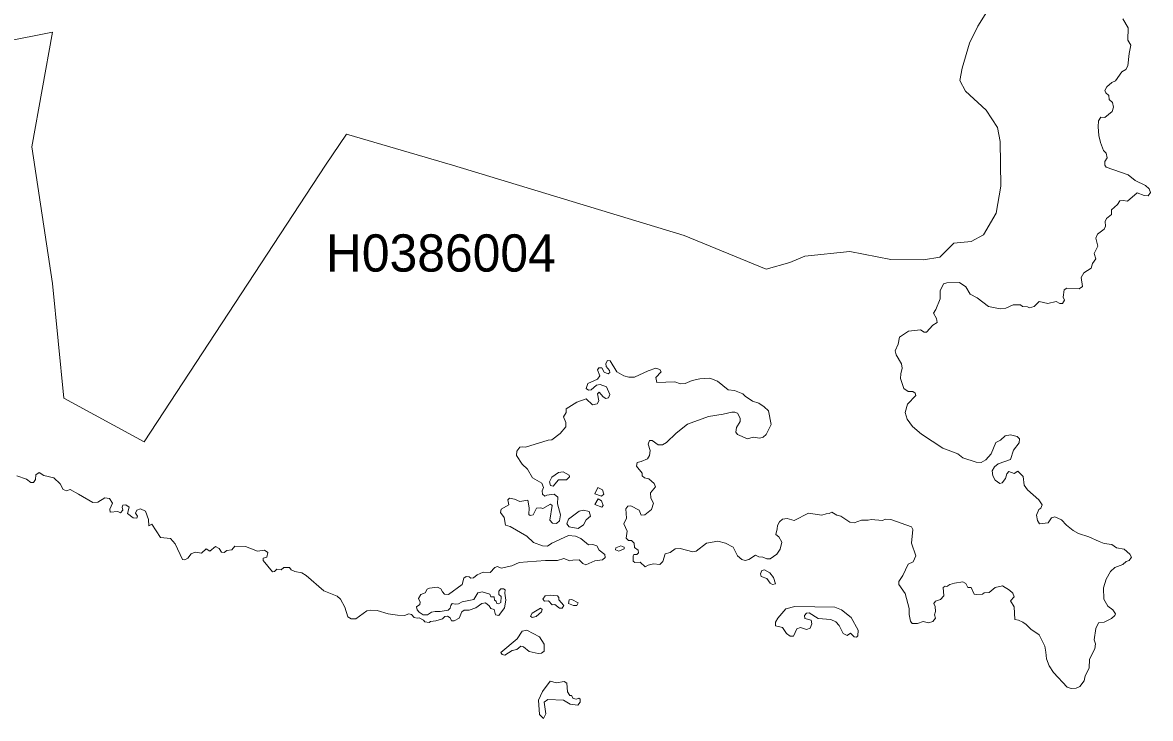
# Model space of a CAD drawing. Extents: x 369010 to 739155, y 6377141 to 6616555.
# Drawn here: x 440963 to 443990, y 6468925 to 6470793 of the extents above; entities that cross this region are included whole.
import ezdxf
from ezdxf.enums import TextEntityAlignment as Align

# ---------------------------------------------------------------- set-up
doc = ezdxf.new("R2010")
doc.units = 0
doc.header["$LTSCALE"] = 40
doc.layers.add('1', color=7, linetype='Continuous', lineweight=13)
doc.layers.add('2', color=7, linetype='Continuous')

msp = doc.modelspace()

# ---------------------------------------------------------------- linework, layer by layer
at = {"layer": '1'}
for points in [[(440912.26, 6470741.44), (441043.17, 6470766.76), (440987.56, 6470458.93), (441043.01, 6470092.5), (441073.79, 6469784.66), (441289.28, 6469667.65), (441775.69, 6470409.77), (441831.63, 6470493.02), (442116.47, 6470409.77), (442738.6, 6470221.76), (442958.72, 6470130.57), (443021.44, 6470148.44), (443061.66, 6470165.99), (443182.48, 6470178.07), (443293.03, 6470156.88), (443380.26, 6470156.06), (443424.61, 6470163.34), (443462.18, 6470201.07), (443508.69, 6470205.38), (443541.95, 6470223.08), (443575.22, 6470280.85), (443588.46, 6470353.83), (443586.31, 6470473.49), (443579.52, 6470511.23), (443548.57, 6470557.73), (443493.13, 6470608.71), (443477.74, 6470637.51), (443484.36, 6470670.77), (443504.22, 6470737.31), (443526.4, 6470782.82), (443590.61, 6470887.09)], [(443590.61, 6470887.09), (443526.4, 6470782.82), (443504.22, 6470737.31), (443484.36, 6470670.77), (443477.74, 6470637.51), (443493.13, 6470608.71), (443548.57, 6470557.73), (443579.52, 6470511.23), (443586.31, 6470473.49), (443588.46, 6470353.83), (443575.22, 6470280.85), (443541.95, 6470223.08), (443508.69, 6470205.38), (443462.18, 6470201.07), (443424.61, 6470163.34), (443380.26, 6470156.06), (443293.03, 6470156.88), (443182.48, 6470178.07), (443061.66, 6470165.99), (443021.44, 6470148.44), (442958.72, 6470130.57), (442738.6, 6470221.76), (442116.47, 6470409.77), (441831.63, 6470493.02), (441775.69, 6470409.77), (441289.28, 6469667.65), (441073.79, 6469784.66), (441043.01, 6470092.5), (440987.56, 6470458.93), (441043.17, 6470766.76), (440912.26, 6470741.44)], [(443755.62, 6470055.59), (443758.1, 6470075.62), (443765.05, 6470080.09), (443798.15, 6470077.77), (443806.92, 6470084.72), (443803.45, 6470108.39), (443811.23, 6470120.97), (443830.59, 6470133.71), (443833.9, 6470146.29), (443843, 6470159.03), (443838.87, 6470172.61), (443848.63, 6470193.13), (443843.17, 6470214.15), (443847.31, 6470224.9), (443865.51, 6470237.98), (443868.99, 6470246.75), (443868.16, 6470258.5), (443871.47, 6470267.11), (443885.21, 6470277.7), (443885.54, 6470290.11), (443901.1, 6470304.51), (443907.55, 6470314.11), (443916.16, 6470315.6), (443928.4, 6470313.28), (443953.73, 6470335.63), (443972.76, 6470328.34), (443983.19, 6470327.68), (443989.64, 6470337.12), (443986.33, 6470346.22), (443976.73, 6470355.49), (443948.93, 6470369.22), (443930.22, 6470383.95), (443870.97, 6470404.81), (443867, 6470409.94), (443867, 6470420.2), (443873.46, 6470429.3), (443870.81, 6470442.05), (443864.02, 6470449.66), (443855.42, 6470470.51), (443850.95, 6470489.71), (443849.79, 6470513.05), (443850.62, 6470528.94), (443856.58, 6470538.53), (443867.5, 6470537.71), (443886.53, 6470554.26), (443890.34, 6470565.68), (443888.02, 6470578.09), (443878.92, 6470586.03), (443878.26, 6470596.96), (443869.49, 6470603.91), (443867.5, 6470610.69), (443872.46, 6470620.13), (443885.7, 6470631.88), (443895.63, 6470636.35), (443913.01, 6470660.51), (443923.6, 6470666.47), (443928.74, 6470676.4), (443932.21, 6470709.33), (443936.85, 6470732.34), (443929.23, 6470745.58), (443929.89, 6470778.52), (443915.66, 6470803.01)], [(443885.7, 6469392.09), (443865.35, 6469394.57), (443851.61, 6469399.87), (443824.14, 6469412.78), (443796.83, 6469421.38), (443782.26, 6469429.82), (443764.22, 6469444.06), (443750.65, 6469458.12), (443732.78, 6469466.73), (443724.5, 6469463.42), (443715.57, 6469450.18), (443691.9, 6469447.2), (443686.11, 6469456.14), (443683.46, 6469470.87), (443689.91, 6469485.76), (443695.54, 6469489.9), (443698.68, 6469499), (443690.24, 6469511.75), (443659.96, 6469539.06), (443650.52, 6469551.8), (443648.21, 6469574.81), (443633.48, 6469588.54), (443623.55, 6469582.91), (443609.81, 6469587.71), (443603.85, 6469581.59), (443600.38, 6469568.85), (443592.1, 6469557.92), (443585.65, 6469555.61), (443573.23, 6469565.04), (443566.28, 6469576.46), (443564.96, 6469589.7), (443571.25, 6469600.29), (443581.01, 6469608.9), (443613.95, 6469620.65), (443621.89, 6469645.64), (443636.95, 6469664.51), (443637.78, 6469675.43), (443631.66, 6469681.89), (443613.62, 6469686.02), (443600.04, 6469683.38), (443587.47, 6469672.29), (443575.05, 6469665.67), (443562.14, 6469635.05), (443547.58, 6469619.16), (443535.66, 6469612.37), (443521.6, 6469613.37), (443486.51, 6469625.12), (443472.94, 6469635.05), (443432.55, 6469650.94), (443375.62, 6469688.34), (443351.13, 6469708.7), (443336.73, 6469728.72), (443331.76, 6469746.76), (443337.22, 6469768.78), (443359.73, 6469792.11), (443358.57, 6469798.57), (443352.12, 6469803.04), (443339.54, 6469802.7), (443327.96, 6469810.65), (443319.18, 6469837.96), (443320.01, 6469850.04), (443323.65, 6469865.76), (443321.5, 6469876.85), (443306.94, 6469901.01), (443304.62, 6469911.61), (443312.23, 6469929.65), (443316.04, 6469948.18), (443340.53, 6469964.57), (443372.97, 6469968.21), (443382.08, 6469961.75), (443388.86, 6469961.92), (443405.74, 6469980.79), (443417, 6469988.23), (443415.18, 6469998.16), (443407.56, 6470012.56), (443414.02, 6470022.99), (443425.11, 6470051.46), (443425.6, 6470072.48), (443434.38, 6470091.51), (443443.31, 6470094.16), (443477.41, 6470094.82), (443494.29, 6470083.9), (443505.54, 6470063.54), (443524.74, 6470053.94), (443555.03, 6470030.93), (443585.98, 6470024.48), (443601.53, 6470026.13), (443620.9, 6470035.57), (443640.76, 6470035.24), (443646.22, 6470030.6), (443659.29, 6470029.94), (443665.09, 6470027.62), (443677.17, 6470031.1), (443691.07, 6470043.84), (443714.08, 6470038.88), (443736.75, 6470044.17), (443746.85, 6470038.55), (443753.63, 6470039.21), (443759.26, 6470047.65), (443755.62, 6470055.59)], [(442318.71, 6469511.09), (442321.86, 6469490.73), (442321.36, 6469473.02), (442325.33, 6469470.21), (442333.28, 6469471.86), (442341.72, 6469489.9), (442353.47, 6469490.23), (442358.76, 6469488.41), (442379.12, 6469500.16), (442384.09, 6469496.85), (442377.3, 6469457.46), (442384.75, 6469449.52), (442395.67, 6469448.36), (442403.78, 6469455.97), (442406.43, 6469471.37), (442398.32, 6469501.65), (442399.48, 6469519.53), (442389.71, 6469527.47), (442369.36, 6469524.82), (442364.39, 6469522.17), (442357.61, 6469527.47), (442356.78, 6469535.75), (442360.92, 6469545.51), (442356.45, 6469556.93), (442331.13, 6469571.16), (442317.89, 6469594.5), (442303.49, 6469607.41), (442288.43, 6469631.24), (442289.58, 6469642.83), (442297.53, 6469653.42), (442304.31, 6469654.58), (442312.09, 6469653.09), (442373, 6469671.96), (442383.26, 6469673.11), (442405.6, 6469690.16), (442420.66, 6469708.2), (442420.66, 6469719.95), (442414.7, 6469735.01), (442421.49, 6469746.43), (442421.33, 6469756.36), (442450.62, 6469773.74), (442475.28, 6469783.01), (442492.66, 6469767.29), (442504.41, 6469769.44), (442509.37, 6469777.38), (442505.73, 6469796.41), (442510.53, 6469800.88), (442520.79, 6469787.97), (442527.58, 6469783.51), (442535.19, 6469785.82), (442538.67, 6469795.09), (442529.9, 6469815.12), (442513.18, 6469821.24), (442502.59, 6469819.42), (442488.35, 6469807.34), (442481.07, 6469806.51), (442475.11, 6469811.14), (442479.58, 6469824.22), (442505.24, 6469835.64), (442512.02, 6469845.07), (442505.73, 6469860.63), (442509.37, 6469866.26), (442516.99, 6469866.59), (442523.11, 6469854.18), (442534.03, 6469850.04), (442538.5, 6469853.84), (442537.84, 6469858.98), (442529.07, 6469870.06), (442528.41, 6469877.51), (442532.54, 6469885.79), (442539.66, 6469884.79), (442557.87, 6469855.67), (442576.4, 6469844.74), (442589.97, 6469840.94), (442605.2, 6469841.6), (442641.45, 6469858.31), (442662.13, 6469865.43), (442673.06, 6469862.12), (442676.2, 6469855.17), (442662.63, 6469840.44), (442665.28, 6469826.87), (442713.27, 6469828.52), (442728.67, 6469823.56), (442740.91, 6469824.39), (442759.45, 6469831.83), (442780.63, 6469836.3), (442807.11, 6469838.62), (442827.97, 6469830.01), (442855.94, 6469806.84), (442873.65, 6469805.02), (442895.99, 6469796.75), (442901.62, 6469789.96), (442921.31, 6469777.05), (442938.53, 6469771.09), (442953.25, 6469761.66), (442964.67, 6469750.9), (442972.12, 6469713.83), (442958.55, 6469687.51), (442950.11, 6469680.23), (442941.17, 6469677.58)], [(442941.17, 6469677.58), (442923.3, 6469679.9), (442908.07, 6469675.76), (442881.59, 6469687.02), (442877.12, 6469693.8), (442878.94, 6469706.05), (442888.71, 6469722.6), (442888.38, 6469731.04), (442881.59, 6469744.61), (442874.31, 6469747.26), (442866.37, 6469747.59), (442842.7, 6469741.47), (442803.8, 6469735.84), (442747.53, 6469715.48), (442717.08, 6469691.32), (442690.77, 6469665.5), (442680.5, 6469659.21), (442668.75, 6469659.54), (442652.2, 6469670.8), (442645.25, 6469671.29), (442641.28, 6469661.36), (442647.24, 6469644.81), (442645.25, 6469630.91), (442639.62, 6469621.64), (442622.91, 6469614.86), (442611.82, 6469612.37), (442610.66, 6469602.11), (442625.89, 6469583.25), (442625.89, 6469576.46), (442631.85, 6469570.67), (442643.6, 6469568.52), (442657.33, 6469556.27), (442661.14, 6469546.83), (442648.23, 6469530.62), (442649.22, 6469516.71), (442656.18, 6469503.14), (442650.55, 6469486.43), (442632.67, 6469471.7), (442623.24, 6469471.03), (442617.12, 6469484.61), (442594.94, 6469495.86), (442587.33, 6469495.2), (442581.37, 6469487.92), (442583.85, 6469462.76), (442576.73, 6469447.2), (442585.51, 6469428.33), (442582.36, 6469409.3), (442588.48, 6469403.01), (442597.26, 6469403.01), (442604.37, 6469395.73), (442605.2, 6469383.65), (442614.47, 6469376.86), (442615.63, 6469369.75), (442611.49, 6469365.61), (442603.21, 6469365.61), (442601.23, 6469361.8), (442601.39, 6469347.73), (442606.19, 6469343.93), (442619.93, 6469345.09), (442633.17, 6469332.34), (442641.78, 6469336.81), (442656.18, 6469340.12), (442672.73, 6469338.3), (442681, 6469346.58), (442687.12, 6469366.77), (442700.7, 6469370.41), (442714.27, 6469380.17), (442727.84, 6469381.5), (442761.27, 6469372.39), (442770.04, 6469373.88), (442798.51, 6469396.06), (442828.96, 6469400.69), (442849.15, 6469395.73), (442869.84, 6469385.14), (442881.59, 6469361.3), (442893.34, 6469351.87), (442902.28, 6469349.39), (442911.38, 6469351.54), (442929.59, 6469363.62), (442939.02, 6469358.66), (442949.12, 6469358.33), (442960.54, 6469353.86), (442969.14, 6469353.86), (442987.35, 6469366.27), (442995.79, 6469379.51), (443000.26, 6469398.38), (442992.31, 6469412.45), (442984.7, 6469418.9), (442988.18, 6469433.96), (442988.51, 6469442.73), (442993.8, 6469452.83), (443002.41, 6469460.44), (443014.66, 6469462.26), (443033.86, 6469456.97), (443071.76, 6469476.66), (443107.67, 6469470.87), (443119.09, 6469474.01), (443127.37, 6469475.17), (443134.65, 6469478.48), (443147.72, 6469470.87)], [(440947.51, 6469576.46), (440973.5, 6469567.19), (440984.92, 6469558.75), (440991.7, 6469558.75), (440997.16, 6469566.86), (440998.32, 6469578.94), (441007.26, 6469584.9), (441020.17, 6469576.96), (441046.81, 6469571), (441063.36, 6469554.61), (441071.31, 6469539.55), (441080.58, 6469536.08), (441090.34, 6469539.55), (441113.02, 6469527.64)], [(441113.02, 6469527.64), (441150.92, 6469504.96), (441164.32, 6469505.79), (441183.85, 6469517.21), (441195.6, 6469515.55), (441203.71, 6469503.31), (441196.93, 6469487.25), (441197.75, 6469478.81), (441218.44, 6469480.96), (441225.56, 6469477.16), (441231.35, 6469483.94), (441229.7, 6469491.89), (441231.85, 6469497.35), (441239.79, 6469499), (441248.73, 6469492.38), (441244.1, 6469475.17), (441259.16, 6469463.75), (441268.92, 6469462.92), (441271.4, 6469467.89), (441265.94, 6469476), (441268.92, 6469483.94), (441279.35, 6469487.75), (441292.42, 6469481.46), (441300.2, 6469459.45), (441301.53, 6469441.91), (441309.97, 6469446.54), (441332.64, 6469410.79), (441359.45, 6469407.98), (441372.53, 6469393.91), (441391.56, 6469352.04), (441398.34, 6469350.88), (441405.96, 6469355.84), (441415.06, 6469367.1), (441425.82, 6469371.24), (441442.87, 6469369.08), (441455.61, 6469380.34), (441465.37, 6469374.21), (441480.1, 6469386.46), (441490.03, 6469381.17), (441496.49, 6469371.24), (441503.27, 6469370.41), (441511.22, 6469376.2), (441524.46, 6469378.02), (441532.4, 6469387.95), (441561.37, 6469387.12), (441592.98, 6469373.88), (441612.01, 6469377.03), (441621.28, 6469370.9), (441618.63, 6469358.49), (441608.7, 6469355.35), (441608.7, 6469349.06), (441633.69, 6469319.1), (441638.99, 6469319.43), (441645.28, 6469325.56), (441656.37, 6469323.74), (441663.81, 6469330.36), (441678.71, 6469330.36), (441683.84, 6469324.07), (441693.77, 6469319.43), (441712.47, 6469316.45), (441724.22, 6469308.84), (441771.39, 6469267.8), (441807.14, 6469253.73), (441815.91, 6469245.12), (441827.66, 6469223.77), (441835.44, 6469198.45), (441844.54, 6469192.49), (441857.12, 6469192.82), (441886.42, 6469214.34), (441896.18, 6469215.66), (441914.72, 6469214.83), (441944.01, 6469206.23), (441969, 6469202.26), (441987.87, 6469201.26), (441999.29, 6469205.73), (442006.74, 6469204.24), (442014.02, 6469196.63), (442021.8, 6469194.48), (442027.09, 6469195.64), (442039.01, 6469188.68), (442042.16, 6469184.22), (442053.74, 6469182.73), (442057.55, 6469185.71), (442071.95, 6469187.19), (442089.32, 6469192.82), (442095.78, 6469198.61), (442103.39, 6469199.61), (442110.18, 6469195.47), (442113.49, 6469187.19), (442120.94, 6469186.86), (442134.84, 6469194.81), (442141.46, 6469211.85), (442148.08, 6469216.32), (442160.99, 6469215.99), (442179.52, 6469222.45), (442195.41, 6469234.2), (442204.68, 6469235.52), (442215.27, 6469227.25), (442219.41, 6469220.46), (442228.02, 6469217.48)], [(442228.02, 6469217.48), (442231.49, 6469203.58), (442240.59, 6469201.26), (442255.66, 6469222.45), (442259.46, 6469243.14), (442257.15, 6469261.34), (442257.64, 6469270.28), (442253.01, 6469273.42), (442245.89, 6469272.93), (442240.93, 6469266.97), (442241.26, 6469258.36), (442247.38, 6469252.24), (442246.22, 6469236.85), (442240.26, 6469232.54), (442234.47, 6469234.53), (442233.48, 6469240.16), (442228.84, 6469243.14), (442228.51, 6469251.91), (442219.08, 6469251.91), (442216.43, 6469259.02), (442195.91, 6469264.98), (442184.16, 6469262), (442174.06, 6469244.62), (442142.29, 6469238.67), (442132.52, 6469232.54), (442123.58, 6469231.88), (442115.97, 6469233.37), (442112.16, 6469228.74), (442110.01, 6469221.29), (442104.72, 6469216.32), (442083.53, 6469212.19), (442069.96, 6469212.52), (442060.53, 6469210.37), (442049.11, 6469203.08), (442038.02, 6469203.08), (442027.09, 6469210.2), (442022.13, 6469217.15), (442020.31, 6469225.1), (442028.58, 6469231.05), (442029.58, 6469237.18), (442025.11, 6469247.44), (442031.56, 6469258.2), (442043.31, 6469262.5), (442048.94, 6469271.93), (442054.57, 6469274.58), (442076.58, 6469277.56), (442084.86, 6469273.42), (442089.49, 6469265.48), (442095.45, 6469259.02), (442105.54, 6469258.36), (442142.78, 6469284.84), (442146.59, 6469301.72), (442153.04, 6469306.69), (442161.48, 6469305.2), (442165.46, 6469302.05), (442173.07, 6469302.88), (442183, 6469311.16), (442199.22, 6469317.61), (442217.59, 6469316.95), (442230, 6469330.85), (442237.62, 6469332.67), (442247.38, 6469329.03), (442275.35, 6469335.32), (442295.87, 6469343.76), (442317.89, 6469345.25), (442365.72, 6469348.89), (442398.65, 6469348.89), (442414.87, 6469354.68), (442431.09, 6469347.9), (442439.7, 6469350.22), (442456.41, 6469351.21), (442466.34, 6469340.95), (442474.78, 6469337.31), (442498.28, 6469347.9), (442518.97, 6469351.21), (442526.25, 6469357.66), (442525.1, 6469365.61), (442509.87, 6469376.86), (442504.24, 6469388.78), (442493.32, 6469392.42), (442481.57, 6469391.59), (442461.05, 6469407.98), (442446.32, 6469414.43), (442427.95, 6469416.25), (442383.42, 6469395.4), (442371.34, 6469387.95), (442357.77, 6469388.28), (442333.61, 6469397.38), (442315.9, 6469414.43), (442271.21, 6469440.08), (442259.13, 6469444.22), (442254.99, 6469464.25), (442245.06, 6469477.82), (442247.38, 6469486.92), (442267.74, 6469498.67), (442264.76, 6469511.91), (442269.72, 6469516.88), (442282.96, 6469513.4), (442297.2, 6469507.78), (442318.71, 6469511.09)], [(443147.72, 6469470.87), (443158.98, 6469468.22), (443182.48, 6469452), (443194.06, 6469450.51), (443214.09, 6469457.3), (443231.8, 6469457.3), (443239.74, 6469459.28), (443270.69, 6469456.97), (443278.64, 6469460.11), (443292.54, 6469458.79), (443348.64, 6469439.92), (443352.12, 6469431.98), (443348.64, 6469395.73), (443359.73, 6469361.3), (443352.95, 6469345.42), (443339.04, 6469339.79), (443325.47, 6469308.51), (443314.38, 6469292.95), (443314.55, 6469284.35), (443331.6, 6469260.51), (443342.19, 6469220.13), (443342.19, 6469203.91), (443345.66, 6469186.53), (443350.3, 6469180.41), (443364.2, 6469179.91), (443380.09, 6469185.21), (443393.99, 6469181.57), (443406.07, 6469185.37), (443412.53, 6469194.81), (443410.21, 6469203.08), (443413.02, 6469212.19), (443412.2, 6469226.09), (443408.72, 6469233.37), (443412.53, 6469240.16), (443426.43, 6469244.62), (443435.04, 6469254.06), (443433.55, 6469276.4), (443438.35, 6469280.04), (443442.98, 6469279.38), (443450.93, 6469285.01), (443463.34, 6469288.48), (443486.51, 6469292.29), (443493.79, 6469287.32), (443499.91, 6469277.06), (443508.19, 6469277.06), (443516.96, 6469259.02), (443522.92, 6469257.53), (443539.14, 6469259.02), (443543.28, 6469262.66), (443557.01, 6469263.16), (443572.74, 6469276.73), (443592.93, 6469281.37), (443611.63, 6469269.95), (443620.4, 6469261.67), (443623.88, 6469251.91), (443614.28, 6469240.82), (443623.71, 6469225.26), (443625.7, 6469191), (443635.46, 6469188.68), (443646.88, 6469183.88), (443656.32, 6469177.1), (443668.73, 6469164.85), (443690.74, 6469150.12), (443706.63, 6469119.17), (443709.28, 6469103.62), (443710.27, 6469085.58), (443718.21, 6469066.21), (443729.63, 6469048.5), (443766.21, 6469009.61), (443777.3, 6469005.47), (443790.04, 6469006.3), (443800.3, 6469010.77), (443812.06, 6469026.49), (443814.7, 6469039.73), (443825.63, 6469060.25), (443826.29, 6469084.42), (443840.36, 6469112.39), (443841.85, 6469125.3), (443838.37, 6469136.55), (443843.34, 6469166.34), (443850.29, 6469181.9), (443865.68, 6469183.88), (443885.37, 6469193.15), (443894.48, 6469201.59), (443895.63, 6469206.39), (443888.85, 6469217.15), (443875.44, 6469226.42), (443864.19, 6469245.29), (443863.36, 6469276.07), (443870.64, 6469299.08), (443882.73, 6469319.76), (443893.98, 6469330.36), (443915.5, 6469338.63), (443924.6, 6469346.24), (443932.21, 6469349.39), (443939, 6469358.33), (443934.53, 6469366.27), (443918.97, 6469379.51), (443898.61, 6469382.99), (443885.7, 6469392.09)]]:
    msp.add_lwpolyline(points, dxfattribs=at)
for points in [[(442413.38, 6469587.05), (442400.97, 6469585.4), (442383.26, 6469572.98), (442376.8, 6469560.57), (442379.78, 6469550.64), (442386.24, 6469548.82), (442400.64, 6469565.54), (442422.15, 6469565.87), (442430.1, 6469573.32), (442429.27, 6469578.61)], [(442516.32, 6469522.17), (442522.45, 6469526.97), (442519.3, 6469538.73), (442506.23, 6469544.85), (442498.62, 6469528.46)], [(442517.48, 6469492.55), (442520.46, 6469496.85), (442516.32, 6469509.6), (442507.72, 6469514.56), (442498.62, 6469499.5)], [(442468.49, 6469484.61), (442456.08, 6469481.96), (442428.11, 6469460.44), (442423.48, 6469448.03), (442429.27, 6469439.26), (442453.43, 6469435.45), (442467.83, 6469445.05), (442474.95, 6469458.12), (442486.7, 6469467.72), (442483.55, 6469480.47)], [(442568.62, 6469388.78), (442555.05, 6469383.32), (442554.39, 6469378.02), (442563, 6469374.38), (442577.4, 6469380.34), (442577.4, 6469384.97)], [(442975.76, 6469284.68), (442983.21, 6469286.5), (442977.91, 6469303.88), (442967.82, 6469316.45), (442954.08, 6469324.07), (442946.47, 6469322.08), (442943.16, 6469313.31), (442945.15, 6469306.52), (442960.21, 6469300.9), (442969.14, 6469287.99)], [(442403.29, 6469221.12), (442410.57, 6469221.29), (442415.37, 6469228.41), (442402.13, 6469243.8), (442402.13, 6469250.25), (442398.49, 6469254.55), (442378.46, 6469256.38), (442365.22, 6469254.06), (442358.6, 6469245.45), (442363.23, 6469239.82), (442374.49, 6469241.31), (442383.92, 6469229.89), (442391.53, 6469231.38)], [(442352.64, 6469221.29), (442329.97, 6469208.05), (442325.83, 6469199.61), (442330.63, 6469196.3), (442341.22, 6469199.28), (442355.62, 6469211.03), (442356.78, 6469217.48)], [(442441.19, 6469228.07), (442450.29, 6469228.74), (442453.43, 6469235.19), (442436.72, 6469244.62), (442429.27, 6469243.47), (442427.61, 6469234.03)], [(443200.52, 6469143.83), (443204.32, 6469146.81), (443204.99, 6469162.04), (443186.12, 6469196.63), (443160.3, 6469217.15), (443142.26, 6469223.94), (443035.51, 6469225.76), (443011.35, 6469219.47), (442989.33, 6469194.48), (442983.71, 6469183.88), (442983.05, 6469173.95), (443002.24, 6469169.15), (443013.17, 6469153.27), (443022.77, 6469146.48), (443032.03, 6469145.98), (443040.48, 6469165.68), (443050.41, 6469169.49), (443066.63, 6469163.86), (443076.06, 6469168), (443081.02, 6469179.25), (443079.2, 6469189.51), (443061.83, 6469193.65), (443061.49, 6469201.92), (443066.79, 6469208.05), (443073.41, 6469208.71), (443097.57, 6469193.32), (443131.67, 6469191), (443145.24, 6469184.22), (443154.67, 6469175.11), (443164.6, 6469152.94), (443175.53, 6469147.97), (443184.96, 6469153.93), (443194.89, 6469144.16)], [(442322.68, 6469104.77), (442346.52, 6469099.64), (442355.45, 6469100.97), (442362.24, 6469106.26), (442362.24, 6469124.47), (442350.16, 6469144.16), (442316.23, 6469162.37), (442303.32, 6469159.56), (442290.41, 6469139.2), (442246.55, 6469102.13), (442250.03, 6469096.83), (442257.31, 6469095.34), (442276.84, 6469107.92), (442289.42, 6469110.57), (442300.01, 6469119.17), (442307.46, 6469117.68)], [(442378.63, 6469025.83), (442357.61, 6468997.53), (442347.68, 6468974.03), (442349.66, 6468935.96), (442360.59, 6468925.37), (442366.71, 6468937.78), (442362.57, 6468969.23), (442372.34, 6468976.34), (442414.21, 6468974.36), (442432.74, 6468963.43), (442452.44, 6468960.79), (442458.89, 6468969.23), (442459.23, 6468977.17), (442455.75, 6468980.15), (442449.13, 6468977), (442440.36, 6468978.99), (442436.22, 6468986.6), (442431.59, 6468987.27), (442425.3, 6468996.37), (442423.31, 6469020.2), (442416.19, 6469024.34), (442395.84, 6469021.03)]]:
    msp.add_lwpolyline(points, close=True, dxfattribs=at)

# ---------------------------------------------------------------- texts
at = {"layer": '2'}
msp.add_text('H0386004', height=100, dxfattribs=at).set_placement((442085.21, 6470124.43), align=Align.CENTER)

doc.saveas('drawing.dxf')
